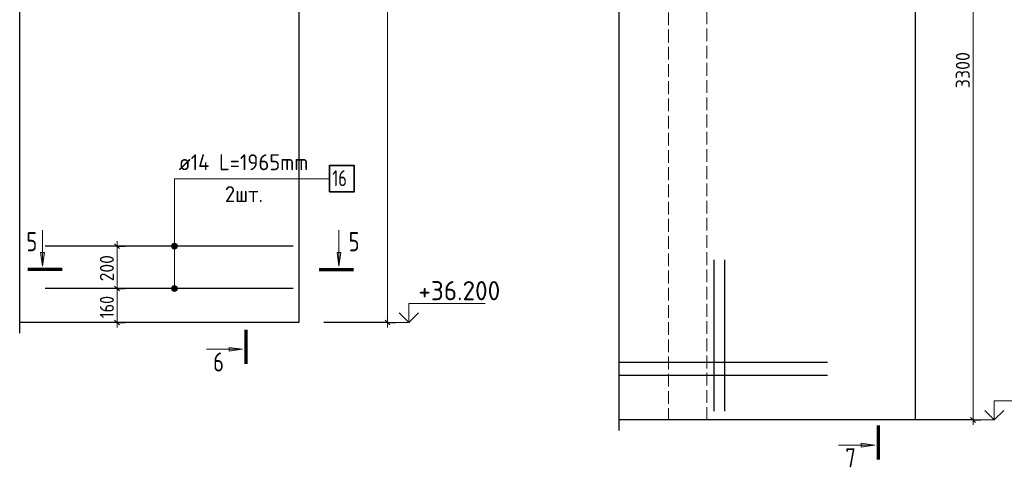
# Model space of a CAD drawing. Header units: millimetres. Extents: x -49773 to 2322955, y -3321 to 58485.
# Tile 470 of 580: x 1788278 to 1803718, y 22185 to 29206. Entities that reach past the tile are written whole.
import ezdxf

# ---------------------------------------------------------------- set-up
doc = ezdxf.new("R2010")
doc.units = ezdxf.units.MM
doc.linetypes.add('______2', pattern=[270, 200, -70])
for name, color, linetype, lineweight in [('Standard', 7, 'Continuous', 25), ('Арм.стержн. Доп. арматура', 180, 'Continuous', 35), ('Арм.стержн.горизонт. 2', 202, 'Continuous', 35), ('Высотная отметки_ общее', 7, 'Continuous', 13), ('Размерная линия_ общее', 7, 'Continuous', 13), ('Стена_ общее', 7, 'Continuous', 35)]:
    doc.layers.add(name, color=color, linetype=linetype, lineweight=lineweight)
doc.styles.add('ISOCPEUR', font='txt')

msp = doc.modelspace()

# ---------------------------------------------------------------- hatches: boundary and pattern name
at = {"layer": 'Standard', "linetype": 'Continuous', "lineweight": 13, "transparency": 33554687}
for points in [[(1788666, 25551.8), (1788636, 25341.8), (1788606, 25551.8)], [(1793314.5, 25551.8), (1793284.5, 25341.8), (1793254.5, 25551.8)], [(1791561, 24065.8), (1791771, 24035.8), (1791561, 24005.7)], [(1801475, 22563.3), (1801685, 22533.3), (1801475, 22503.3)]]:
    msp.add_hatch(color=7, dxfattribs=at).paths.add_polyline_path(points, flags=16)
at = {"layer": 'Арм.стержн.горизонт. 2', "linetype": 'Continuous', "lineweight": 13, "transparency": 33554687}
for points in [[(1790742.9, 25677.9), (1790665.5, 25677.9), (1790659.2, 25655.4)], [(1790742.9, 25677.9), (1790659.2, 25655.4), (1790749.2, 25655.4)], [(1790749.2, 25655.4), (1790659.2, 25655.4), (1790665.5, 25632.9)], [(1790726.7, 25694.1), (1790681.7, 25694.1), (1790665.5, 25677.9)], [(1790726.7, 25694.1), (1790665.5, 25677.9), (1790742.9, 25677.9)], [(1790749.2, 25655.4), (1790665.5, 25632.9), (1790742.9, 25632.9)], [(1790742.9, 25632.9), (1790665.5, 25632.9), (1790681.7, 25616.7)], [(1790681.7, 25694.1), (1790726.7, 25694.1), (1790704.2, 25700.4)], [(1790742.9, 25632.9), (1790681.7, 25616.7), (1790726.7, 25616.7)], [(1790726.7, 25616.7), (1790681.7, 25616.7), (1790704.2, 25610.4)], [(1790726.7, 25027.4), (1790681.7, 25027.4), (1790665.5, 25011.2)], [(1790726.7, 25027.4), (1790665.5, 25011.2), (1790742.9, 25011.2)], [(1790681.7, 25027.4), (1790726.7, 25027.4), (1790704.2, 25033.7)], [(1790742.9, 25011.2), (1790665.5, 25011.2), (1790659.2, 24988.7)], [(1790742.9, 25011.2), (1790659.2, 24988.7), (1790749.2, 24988.7)], [(1790749.2, 24988.7), (1790659.2, 24988.7), (1790665.5, 24966.2)], [(1790749.2, 24988.7), (1790665.5, 24966.2), (1790742.9, 24966.2)], [(1790742.9, 24966.2), (1790665.5, 24966.2), (1790681.7, 24950)], [(1790742.9, 24966.2), (1790681.7, 24950), (1790726.7, 24950)], [(1790726.7, 24950), (1790681.7, 24950), (1790704.2, 24943.7)]]:
    msp.add_hatch(color=7, dxfattribs=at).paths.add_polyline_path(points)

# ---------------------------------------------------------------- linework, layer by layer
at = {"layer": 'Standard', "color": 7, "linetype": 'Continuous', "lineweight": 25, "transparency": 33554687}
for p, q in [((1797678.7, 22760.6), (1797678.7, 35427.3)), ((1788278.4, 24288.7), (1788278.4, 35022))]:
    msp.add_line(p, q, dxfattribs=at)
at = {"layer": 'Standard', "color": 7, "linetype": 'Continuous', "lineweight": 13, "transparency": 33554687}
for p, q in [((1788636, 25341.8), (1788636, 25907.1)), ((1793284.5, 25341.8), (1793284.5, 25907.1)), ((1788636, 25341.8), (1788606, 25551.8)), ((1788606, 25551.8), (1788666, 25551.8)), ((1788636, 25551.8), (1788636, 25566.8)), ((1788666, 25551.8), (1788636, 25341.8)), ((1793284.5, 25341.8), (1793254.5, 25551.8)), ((1793254.5, 25551.8), (1793314.5, 25551.8)), ((1793284.5, 25551.8), (1793284.5, 25566.8)), ((1793314.5, 25551.8), (1793284.5, 25341.8)), ((1788636, 25341.8), (1788636, 25341.8)), ((1788636, 25341.8), (1788636, 25341.8)), ((1788636, 25341.8), (1788636, 25341.8)), ((1793284.5, 25341.8), (1793284.5, 25341.8)), ((1793284.5, 25341.8), (1793284.5, 25341.8)), ((1793284.5, 25341.8), (1793284.5, 25341.8)), ((1791771, 24035.8), (1791205.7, 24035.8)), ((1791561, 24035.8), (1791546, 24035.8)), ((1791561, 24005.7), (1791561, 24065.8)), ((1791561, 24065.8), (1791771, 24035.8)), ((1791771, 24035.8), (1791561, 24005.7)), ((1791771, 24035.8), (1791771, 24035.8)), ((1791771, 24035.8), (1791771, 24035.8)), ((1791771, 24035.8), (1791771, 24035.8)), ((1801475, 22503.3), (1801475, 22563.3)), ((1801475, 22563.3), (1801685, 22533.3)), ((1801685, 22533.3), (1801119.6, 22533.3)), ((1801475, 22533.3), (1801460, 22533.3)), ((1801685, 22533.3), (1801475, 22503.3)), ((1801685, 22533.3), (1801685, 22533.3)), ((1801685, 22533.3), (1801685, 22533.3)), ((1801685, 22533.3), (1801685, 22533.3))]:
    msp.add_line(p, q, dxfattribs=at)
at = {"layer": 'Standard', "color": 7, "linetype": 'Continuous', "lineweight": 70, "transparency": 33554687}
for p, q in [((1788943.5, 25288.5), (1788407.5, 25288.5)), ((1792976.9, 25288.5), (1793512.9, 25288.5)), ((1791824.3, 24343.3), (1791824.3, 23807.3)), ((1801738.3, 22840.9), (1801738.3, 22304.9))]:
    msp.add_line(p, q, dxfattribs=at)
at = {"layer": 'Арм.стержн. Доп. арматура', "color": 211, "linetype": 'Continuous', "lineweight": 25, "true_color": 0xff54ff, "transparency": 33554687}
for p, q in [((1799169.8, 23063.2), (1799169.8, 25437.3)), ((1799169.8, 23063.2), (1799169.8, 25437.3)), ((1799336.4, 23063.2), (1799336.4, 25437.3)), ((1799336.4, 23063.2), (1799336.4, 25437.3)), ((1800946.4, 23827.3), (1797678.7, 23827.3)), ((1800946.4, 23827.3), (1797678.7, 23827.3)), ((1800946.4, 23627.3), (1797678.7, 23627.3)), ((1800946.4, 23627.3), (1797678.7, 23627.3))]:
    msp.add_line(p, q, dxfattribs=at)
at = {"layer": 'Арм.стержн.горизонт. 2', "color": 7, "linetype": 'Continuous', "lineweight": 13, "transparency": 33554687}
for p, q in [((1790704.2, 26711.8), (1793137.5, 26711.8)), ((1790704.2, 26711.8), (1790704.2, 25655.4)), ((1790704.2, 26711.8), (1790704.2, 24988.7)), ((1790659.2, 25655.4), (1790659.2, 25655.4)), ((1790704.2, 25700.4), (1790704.2, 25700.4)), ((1790749.2, 25655.4), (1790749.2, 25655.4)), ((1790704.2, 25610.4), (1790704.2, 25610.4)), ((1790704.2, 25033.7), (1790704.2, 25033.7)), ((1790659.2, 24988.7), (1790659.2, 24988.7)), ((1790704.2, 24943.7), (1790704.2, 24943.7)), ((1790749.2, 24988.7), (1790749.2, 24988.7))]:
    msp.add_line(p, q, dxfattribs=at)
at = {"layer": 'Арм.стержн.горизонт. 2', "color": 211, "linetype": 'Continuous', "lineweight": 25, "true_color": 0xff54ff, "transparency": 33554687}
for p, q in [((1792565.8, 25655.4), (1788679.1, 25655.4)), ((1792565.8, 24988.7), (1788679.1, 24988.7))]:
    msp.add_line(p, q, dxfattribs=at)
at = {"layer": 'Арм.стержн.горизонт. 2', "color": 7, "linetype": 'Continuous', "lineweight": 35, "transparency": 33554687}
msp.add_lwpolyline([(1793137.5, 26503.5), (1793520.8, 26503.5), (1793520.8, 26920.2), (1793137.5, 26920.2), (1793137.5, 26503.5)], dxfattribs=at)
at = {"layer": 'Арм.стержн.горизонт. 2', "color": 7, "linetype": 'Continuous', "lineweight": 13, "transparency": 33554687}
for centre in [(1790704.2, 25655.4), (1790704.2, 24988.7)]:
    msp.add_circle(centre, 45, dxfattribs=at)
at = {"layer": 'Высотная отметки_ общее', "color": 7, "linetype": 'Continuous', "lineweight": 13, "transparency": 33554687}
for p, q in [((1794379.9, 24455.4), (1794379.9, 24755.4)), ((1794379.9, 24755.4), (1795579.9, 24755.4)), ((1794379.9, 24455.4), (1794229.9, 24605.4)), ((1794379.9, 24455.4), (1794529.9, 24605.4)), ((1794379.9, 24455.4), (1794159.4, 24455.4)), ((1794379.9, 24455.4), (1794379.9, 24455.4)), ((1794379.9, 24455.4), (1794379.9, 24455.4)), ((1794379.9, 24455.4), (1794379.9, 24455.4)), ((1794379.9, 24455.4), (1794379.9, 24455.4)), ((1803560.4, 22927.3), (1803560.4, 23227.3)), ((1803560.4, 23227.3), (1804760.4, 23227.3)), ((1803560.4, 22927.3), (1803410.4, 23077.3)), ((1803560.4, 22927.3), (1803710.4, 23077.3)), ((1803560.4, 22927.3), (1803339.9, 22927.3)), ((1803560.4, 22927.3), (1803560.4, 22927.3)), ((1803560.4, 22927.3), (1803560.4, 22927.3)), ((1803560.4, 22927.3), (1803560.4, 22927.3)), ((1803560.4, 22927.3), (1803560.4, 22927.3))]:
    msp.add_line(p, q, dxfattribs=at)
at = {"layer": 'Размерная линия_ общее', "color": 253, "linetype": 'Continuous', "lineweight": -3, "true_color": 0xa0a0a0, "transparency": 33554687}
for p, q in [((1789805.1, 25655.4), (1789677.4, 25655.4)), ((1789805.1, 25655.4), (1789680.1, 25655.4)), ((1789805.1, 25655.4), (1789930.1, 25655.4)), ((1789805.1, 24988.7), (1789680.1, 24988.7)), ((1789805.1, 24988.7), (1789930.1, 24988.7)), ((1789805.1, 24455.4), (1789680.1, 24455.4)), ((1789805.1, 24455.4), (1789798.9, 24455.4)), ((1789805.1, 24455.4), (1789930.1, 24455.4)), ((1794046.6, 24455.4), (1793048.9, 24455.4)), ((1794046.6, 24455.4), (1793921.6, 24455.4)), ((1794046.6, 24455.4), (1794171.6, 24455.4)), ((1803227.1, 22927.3), (1802229.4, 22927.3)), ((1803227.1, 22927.3), (1803102.1, 22927.3)), ((1803227.1, 22927.3), (1803352.1, 22927.3))]:
    msp.add_line(p, q, dxfattribs=at)
at = {"layer": 'Размерная линия_ общее', "color": 7, "linetype": 'Continuous', "lineweight": 25, "transparency": 33554687}
for p, q in [((1789842.6, 25617.9), (1789767.6, 25692.9)), ((1789842.6, 24951.2), (1789767.6, 25026.2)), ((1789842.6, 24417.9), (1789767.6, 24492.9)), ((1794084.1, 24417.9), (1794009.1, 24492.9)), ((1803264.6, 22889.8), (1803189.6, 22964.8))]:
    msp.add_line(p, q, dxfattribs=at)
at = {"layer": 'Размерная линия_ общее', "color": 7, "linetype": 'Continuous', "lineweight": 13, "transparency": 33554687}
for p, q in [((1789805.1, 25655.4), (1789805.1, 25730.4)), ((1789805.1, 24988.7), (1789805.1, 25655.4)), ((1789805.1, 24455.4), (1789805.1, 24380.4)), ((1794046.6, 24455.4), (1794046.6, 24380.4)), ((1803227.1, 22927.3), (1803227.1, 22852.3))]:
    msp.add_line(p, q, dxfattribs=at)
for points in [[(1794046.6, 24455.4), (1794046.6, 29459.3), (1794046.6, 29459.3), (1794046.6, 34855.4)], [(1803227.1, 22927.3), (1803227.1, 28244.4), (1803227.1, 28244.4), (1803227.1, 33927.3)], [(1789805.1, 24455.4), (1789805.1, 24510.2), (1789805.1, 24510.2), (1789805.1, 24988.7)]]:
    msp.add_lwpolyline(points, dxfattribs=at)
at = {"layer": 'Размерная линия_ общее', "color": 253, "linetype": 'Continuous', "lineweight": -3, "true_color": 0xa0a0a0, "transparency": 33554687}
msp.add_lwpolyline([(1789805.1, 24988.7), (1789788.1, 24988.7), (1789788.1, 24988.7), (1789744.2, 24988.7)], dxfattribs=at)
at = {"layer": 'Стена_ общее', "color": 253, "linetype": '______2', "lineweight": 18, "true_color": 0xababab, "transparency": 33554687}
for p, q in [((1798453.1, 35260.6), (1798453.1, 22927.3)), ((1799053.1, 22927.3), (1799053.1, 35260.6))]:
    msp.add_line(p, q, dxfattribs=at)
at = {"layer": 'Стена_ общее', "color": 7, "linetype": 'Continuous', "lineweight": 25, "transparency": 33554687}
for p, q in [((1802319.7, 35260.6), (1802319.7, 22927.3)), ((1792655.8, 34855.4), (1792655.8, 24455.4)), ((1792655.8, 24455.4), (1788278.4, 24455.4)), ((1802319.7, 22927.3), (1797678.7, 22927.3))]:
    msp.add_line(p, q, dxfattribs=at)

# ---------------------------------------------------------------- texts
at = {"layer": 'Standard', "color": 7, "linetype": 'Continuous', "lineweight": 25, "transparency": 33554687, "char_height": 300, "width": 326.407, "attachment_point": 7, "style": 'ISOCPEUR'}
for s, insert in [('\\W0.78;5', (1788383, 25573.8)), ('\\W0.78;5', (1793436, 25573.8)), ('\\W0.78;6', (1791311.4, 23687.1)), ('\\W0.78;7', (1801225.3, 22184.6))]:
    msp.add_mtext(s, dxfattribs=dict(at, insert=insert))
at = {"layer": 'Арм.стержн.горизонт. 2', "color": 7, "linetype": 'Continuous', "lineweight": 25, "transparency": 33554687, "char_height": 250, "attachment_point": 7, "style": 'ISOCPEUR'}
for s, insert, width in [('\\W0.94;ø14 L=1965mm ', (1790770.8, 26845.1), 2416.468), ('\\W0.75;16', (1793179.2, 26595.1), 393.566), ('\\W0.94;2шт. ', (1791495.8, 26345.1), 967.75)]:
    msp.add_mtext(s, dxfattribs=dict(at, insert=insert, width=width))
at = {"layer": 'Высотная отметки_ общее', "color": 7, "linetype": 'Continuous', "lineweight": 25, "transparency": 33554687, "insert": (1794529.9, 24805.4), "char_height": 300, "width": 1492.381, "attachment_point": 7, "style": 'ISOCPEUR'}
msp.add_mtext('\\W0.96;+36.200', dxfattribs=at)
at = {"layer": 'Размерная линия_ общее', "color": 7, "linetype": 'Continuous', "lineweight": 25, "transparency": 33554687, "char_height": 220, "attachment_point": 7, "rotation": 90, "style": 'ISOCPEUR'}
for s, insert, width in [('\\W0.93;3300', (1803177.1, 28130.3), 718.087), ('\\W0.91;200', (1789755.1, 25102.1), 561.988), ('\\W0.83;160', (1789755.1, 24524.1), 508.571)]:
    msp.add_mtext(s, dxfattribs=dict(at, insert=insert, width=width))

doc.saveas('drawing.dxf')
